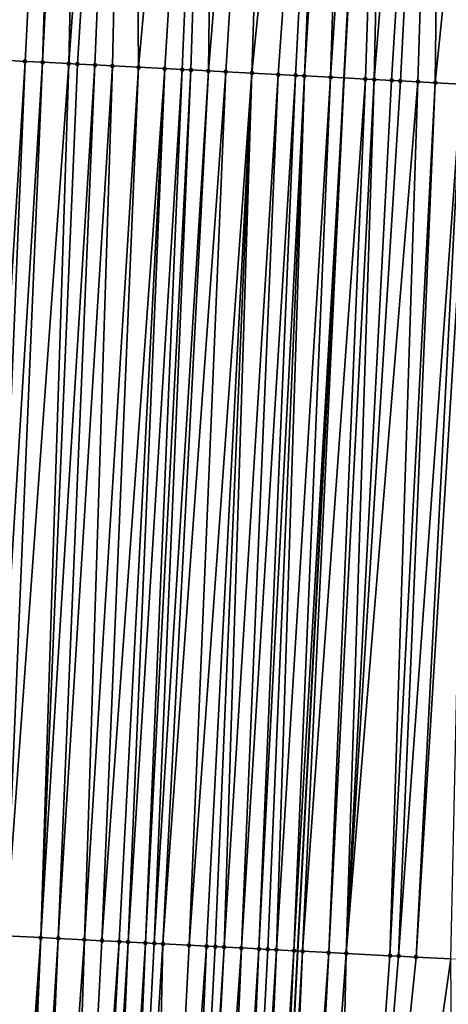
# Model space of a CAD drawing. Header units: feet. Extents: x 2004186 to 2014793, y 836912 to 864902.
# Tile 167 of 974: x 2010487 to 2010497, y 841769 to 841791. Entities that reach past the tile are written whole.
import ezdxf

# ---------------------------------------------------------------- set-up
doc = ezdxf.new("R2010")
doc.units = ezdxf.units.FT
doc.header["$LTSCALE"] = 100
doc.header["$MEASUREMENT"] = 0
for name, color, linetype, lineweight in [('GPL_Skip Line', 2, 'Continuous', 40), ('Road Shots', 4, 'Continuous', 200), ('Road X-Section', 30, 'Continuous', 13)]:
    doc.layers.add(name, color=color, linetype=linetype, lineweight=lineweight)
doc.layers.add('I-77 SB_MM21-27-Surface-TIN', color=7, linetype='Continuous')

msp = doc.modelspace()

# ---------------------------------------------------------------- linework, layer by layer
at = {"layer": 'GPL_Skip Line'}
msp.add_polyline3d([(2010488.225856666, 841629.6592622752, 358.3014174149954), (2010488.869624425, 841649.6458156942, 358.647119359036), (2010489.529024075, 841669.6309541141, 359.0334087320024), (2010490.248556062, 841689.6139061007, 359.4208635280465), (2010491.01317559, 841709.5955024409, 359.8024202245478), (2010491.777778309, 841729.5766595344, 360.1880962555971), (2010492.681233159, 841749.7915328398, 360.5681012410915), (2010493.683473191, 841769.7498817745, 360.9448374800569), (2010494.739738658, 841789.7219772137, 361.3104496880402), (2010495.786844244, 841809.6856145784, 361.6831949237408), (2010496.825334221, 841829.6553989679, 362.0291587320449), (2010497.863841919, 841849.6255241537, 362.3625863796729), (2010498.935336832, 841869.6282642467, 362.7320180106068), (2010500.074571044, 841889.6343887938, 363.0716087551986), (2010501.24791448, 841909.5974698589, 363.3568374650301)], dxfattribs=at)
at = {"layer": 'I-77 SB_MM21-27-Surface-TIN', "color": 128, "linetype": 'ByBlock', "lineweight": -2}
for points in [[(2010488.476093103, 841810.0628790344, 361.7266879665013), (2010487.27768293, 841810.1246293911, 361.739053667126), (2010486.841465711, 841790.1329410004, 361.3870023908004)], [(2010488.476093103, 841810.0628790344, 361.7266879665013), (2010486.841465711, 841790.1329410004, 361.3870023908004), (2010487.440655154, 841790.101763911, 361.3858168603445)], [(2010488.476093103, 841810.0628790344, 361.7266879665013), (2010487.440655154, 841790.101763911, 361.3858168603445), (2010487.840114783, 841790.0809791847, 361.381690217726)], [(2010488.875561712, 841810.0422675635, 361.7241567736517), (2010488.476093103, 841810.0628790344, 361.7266879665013), (2010487.840114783, 841790.0809791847, 361.381690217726)], [(2010488.875561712, 841810.0422675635, 361.7241567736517), (2010487.840114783, 841790.0809791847, 361.381690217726), (2010488.439304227, 841790.049802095, 361.384971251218)], [(2010489.87423944, 841809.990858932, 361.7110134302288), (2010488.875561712, 841810.0422675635, 361.7241567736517), (2010488.439304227, 841790.049802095, 361.384971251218)], [(2010489.87423944, 841809.990858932, 361.7110134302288), (2010488.439304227, 841790.049802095, 361.384971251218), (2010488.639034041, 841790.0394097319, 361.3835781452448)], [(2010489.87423944, 841809.990858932, 361.7110134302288), (2010488.639034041, 841790.0394097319, 361.3835781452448), (2010489.03849367, 841790.0186250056, 361.3751848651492)], [(2010489.87423944, 841809.990858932, 361.7110134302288), (2010489.03849367, 841790.0186250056, 361.3751848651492), (2010489.437953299, 841789.9978402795, 361.3636731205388)], [(2010489.87423944, 841809.990858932, 361.7110134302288), (2010489.437953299, 841789.9978402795, 361.3636731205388), (2010490.037142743, 841789.9666631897, 361.3526026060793)], [(2010491.871583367, 841809.887818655, 361.6973878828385), (2010489.87423944, 841809.990858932, 361.7110134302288), (2010490.037142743, 841789.9666631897, 361.3526026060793)], [(2010491.871583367, 841809.887818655, 361.6973878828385), (2010490.037142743, 841789.9666631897, 361.3526026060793), (2010490.636332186, 841789.9354861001, 361.3471251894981)], [(2010491.871583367, 841809.887818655, 361.6973878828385), (2010490.636332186, 841789.9354861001, 361.3471251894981), (2010491.035791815, 841789.9147013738, 361.3364767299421)], [(2010491.871583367, 841809.887818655, 361.6973878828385), (2010491.035791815, 841789.9147013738, 361.3364767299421), (2010491.235521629, 841789.9043090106, 361.3346716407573)], [(2010491.871583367, 841809.887818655, 361.6973878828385), (2010491.235521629, 841789.9043090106, 361.3346716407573), (2010491.634981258, 841789.8835242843, 361.3413263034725)], [(2010493.269719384, 841809.815598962, 361.6930446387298), (2010491.871583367, 841809.887818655, 361.6973878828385), (2010491.634981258, 841789.8835242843, 361.3413263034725)], [(2010493.269719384, 841809.815598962, 361.6930446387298), (2010491.634981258, 841789.8835242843, 361.3413263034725), (2010492.034440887, 841789.8627395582, 361.3400852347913)], [(2010493.269719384, 841809.815598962, 361.6930446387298), (2010492.034440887, 841789.8627395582, 361.3400852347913), (2010492.63363033, 841789.8315624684, 361.3342044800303)], [(2010494.667848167, 841809.7432393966, 361.6966423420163), (2010493.269719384, 841809.815598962, 361.6930446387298), (2010492.63363033, 841789.8315624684, 361.3342044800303)], [(2010494.667848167, 841809.7432393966, 361.6966423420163), (2010492.63363033, 841789.8315624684, 361.3342044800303), (2010493.232819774, 841789.8003853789, 361.3245213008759)], [(2010494.667848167, 841809.7432393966, 361.6966423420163), (2010493.232819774, 841789.8003853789, 361.3245213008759), (2010493.632279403, 841789.7796006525, 361.3263143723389)], [(2010494.667848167, 841809.7432393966, 361.6966423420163), (2010493.632279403, 841789.7796006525, 361.3263143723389), (2010493.832009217, 841789.7692082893, 361.324183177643)], [(2010495.067317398, 841809.7226399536, 361.6934282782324), (2010494.667848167, 841809.7432393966, 361.6966423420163), (2010493.832009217, 841789.7692082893, 361.324183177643)], [(2010495.067317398, 841809.7226399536, 361.6934282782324), (2010493.832009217, 841789.7692082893, 361.324183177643), (2010494.431198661, 841789.7380312, 361.3135162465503)], [(2010495.067317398, 841809.7226399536, 361.6934282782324), (2010494.431198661, 841789.7380312, 361.3135162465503), (2010495.786844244, 841809.6856145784, 361.6831949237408)], [(2010494.431198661, 841789.7380312, 361.3135162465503), (2010494.739738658, 841789.7219772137, 361.3104496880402), (2010495.786844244, 841809.6856145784, 361.6831949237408)], [(2010495.866260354, 841809.6815279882, 361.6820654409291), (2010495.786844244, 841809.6856145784, 361.6831949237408), (2010494.739738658, 841789.7219772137, 361.3104496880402)], [(2010495.866260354, 841809.6815279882, 361.6820654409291), (2010494.739738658, 841789.7219772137, 361.3104496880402), (2010495.230117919, 841789.6964617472, 361.3055758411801)], [(2010495.866260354, 841809.6815279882, 361.6820654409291), (2010495.230117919, 841789.6964617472, 361.3055758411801), (2010495.429847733, 841789.6860693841, 361.30514306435)], [(2010497.06466728, 841809.6197148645, 361.6732631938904), (2010495.866260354, 841809.6815279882, 361.6820654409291), (2010495.429847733, 841789.6860693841, 361.30514306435)], [(2010497.06466728, 841809.6197148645, 361.6732631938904), (2010495.429847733, 841789.6860693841, 361.30514306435), (2010495.829307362, 841789.6652846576, 361.3102669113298)], [(2010497.06466728, 841809.6197148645, 361.6732631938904), (2010495.829307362, 841789.6652846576, 361.3102669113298), (2010496.029037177, 841789.6548922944, 361.310279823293)], [(2010497.06466728, 841809.6197148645, 361.6732631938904), (2010496.029037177, 841789.6548922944, 361.310279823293), (2010496.428496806, 841789.6341075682, 361.3045940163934)], [(2010497.06466728, 841809.6197148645, 361.6732631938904), (2010496.428496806, 841789.6341075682, 361.3045940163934), (2010496.827956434, 841789.6133228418, 361.3019883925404)], [(2010498.862294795, 841809.5273263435, 361.6412587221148), (2010497.06466728, 841809.6197148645, 361.6732631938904), (2010496.827956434, 841789.6133228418, 361.3019883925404)], [(2010498.862294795, 841809.5273263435, 361.6412587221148), (2010496.827956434, 841789.6133228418, 361.3019883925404), (2010497.427145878, 841789.5821457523, 361.2911676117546)], [(2010487.440655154, 841790.101763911, 361.3858168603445), (2010486.841465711, 841790.1329410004, 361.3870023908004), (2010486.201688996, 841770.1391747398, 361.0542411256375)], [(2010487.440655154, 841790.101763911, 361.3858168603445), (2010486.201688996, 841770.1391747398, 361.0542411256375), (2010486.601148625, 841770.1183900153, 361.0523873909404)], [(2010487.840114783, 841790.0809791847, 361.381690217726), (2010487.440655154, 841790.101763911, 361.3858168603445), (2010486.601148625, 841770.1183900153, 361.0523873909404)], [(2010487.840114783, 841790.0809791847, 361.381690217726), (2010486.601148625, 841770.1183900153, 361.0523873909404), (2010487.000608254, 841770.0976052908, 361.0436417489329)], [(2010488.439304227, 841790.049802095, 361.384971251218), (2010487.840114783, 841790.0809791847, 361.381690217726), (2010487.000608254, 841770.0976052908, 361.0436417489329)], [(2010488.439304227, 841790.049802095, 361.384971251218), (2010487.000608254, 841770.0976052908, 361.0436417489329), (2010487.799527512, 841770.0560358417, 361.0329931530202)], [(2010488.639034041, 841790.0394097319, 361.3835781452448), (2010488.439304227, 841790.049802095, 361.384971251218), (2010487.799527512, 841770.0560358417, 361.0329931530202)], [(2010489.03849367, 841790.0186250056, 361.3751848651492), (2010488.639034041, 841790.0394097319, 361.3835781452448), (2010487.799527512, 841770.0560358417, 361.0329931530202)], [(2010489.03849367, 841790.0186250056, 361.3751848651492), (2010487.799527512, 841770.0560358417, 361.0329931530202), (2010488.198987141, 841770.0352511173, 361.0213106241)], [(2010489.437953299, 841789.9978402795, 361.3636731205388), (2010489.03849367, 841790.0186250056, 361.3751848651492), (2010488.198987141, 841770.0352511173, 361.0213106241)], [(2010489.437953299, 841789.9978402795, 361.3636731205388), (2010488.198987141, 841770.0352511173, 361.0213106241), (2010488.798176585, 841770.0040740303, 361.0009153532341)], [(2010490.037142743, 841789.9666631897, 361.3526026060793), (2010489.437953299, 841789.9978402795, 361.3636731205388), (2010488.798176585, 841770.0040740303, 361.0009153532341)], [(2010490.037142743, 841789.9666631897, 361.3526026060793), (2010488.798176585, 841770.0040740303, 361.0009153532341), (2010489.197636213, 841769.9832893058, 360.9964010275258)], [(2010490.636332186, 841789.9354861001, 361.3471251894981), (2010490.037142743, 841789.9666631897, 361.3526026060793), (2010489.197636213, 841769.9832893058, 360.9964010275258)], [(2010490.636332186, 841789.9354861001, 361.3471251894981), (2010489.197636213, 841769.9832893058, 360.9964010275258), (2010489.597095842, 841769.9625045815, 360.9993271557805)], [(2010490.636332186, 841789.9354861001, 361.3471251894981), (2010489.597095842, 841769.9625045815, 360.9993271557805), (2010489.796825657, 841769.952112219, 360.9964162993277)], [(2010491.035791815, 841789.9147013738, 361.3364767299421), (2010490.636332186, 841789.9354861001, 361.3471251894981), (2010489.796825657, 841769.952112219, 360.9964162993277)], [(2010491.035791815, 841789.9147013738, 361.3364767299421), (2010489.796825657, 841769.952112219, 360.9964162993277), (2010490.196285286, 841769.9313274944, 360.9785397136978)], [(2010491.235521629, 841789.9043090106, 361.3346716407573), (2010491.035791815, 841789.9147013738, 361.3364767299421), (2010490.196285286, 841769.9313274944, 360.9785397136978)], [(2010491.235521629, 841789.9043090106, 361.3346716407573), (2010490.196285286, 841769.9313274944, 360.9785397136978), (2010490.396015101, 841769.9209351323, 360.9741475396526)], [(2010491.634981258, 841789.8835242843, 361.3413263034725), (2010491.235521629, 841789.9043090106, 361.3346716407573), (2010490.396015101, 841769.9209351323, 360.9741475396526)], [(2010491.634981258, 841789.8835242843, 361.3413263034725), (2010490.396015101, 841769.9209351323, 360.9741475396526), (2010490.595744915, 841769.9105427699, 360.9732815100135)], [(2010492.034440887, 841789.8627395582, 361.3400852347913), (2010491.634981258, 841789.8835242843, 361.3413263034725), (2010490.595744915, 841769.9105427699, 360.9732815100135)], [(2010492.034440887, 841789.8627395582, 361.3400852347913), (2010490.595744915, 841769.9105427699, 360.9732815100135), (2010491.194934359, 841769.8793656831, 360.9799956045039)], [(2010492.63363033, 841789.8315624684, 361.3342044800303), (2010492.034440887, 841789.8627395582, 361.3400852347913), (2010491.194934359, 841769.8793656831, 360.9799956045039)], [(2010492.63363033, 841789.8315624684, 361.3342044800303), (2010491.194934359, 841769.8793656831, 360.9799956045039), (2010491.594393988, 841769.8585809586, 360.9789214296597)], [(2010492.63363033, 841789.8315624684, 361.3342044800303), (2010491.594393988, 841769.8585809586, 360.9789214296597), (2010491.794123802, 841769.8481885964, 360.974094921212)], [(2010492.63363033, 841789.8315624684, 361.3342044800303), (2010491.794123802, 841769.8481885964, 360.974094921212), (2010491.993853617, 841769.8377962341, 360.9717595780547)], [(2010493.232819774, 841789.8003853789, 361.3245213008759), (2010492.63363033, 841789.8315624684, 361.3342044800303), (2010491.993853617, 841769.8377962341, 360.9717595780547)], [(2010493.232819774, 841789.8003853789, 361.3245213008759), (2010491.993853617, 841769.8377962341, 360.9717595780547), (2010492.393313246, 841769.8170115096, 360.9749231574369)], [(2010493.632279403, 841789.7796006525, 361.3263143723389), (2010493.232819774, 841789.8003853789, 361.3245213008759), (2010492.393313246, 841769.8170115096, 360.9749231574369)], [(2010493.632279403, 841789.7796006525, 361.3263143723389), (2010492.393313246, 841769.8170115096, 360.9749231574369), (2010492.792772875, 841769.7962267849, 360.9727266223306)], [(2010493.832009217, 841789.7692082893, 361.324183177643), (2010493.632279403, 841789.7796006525, 361.3263143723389), (2010492.792772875, 841769.7962267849, 360.9727266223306)], [(2010493.832009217, 841789.7692082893, 361.324183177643), (2010492.792772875, 841769.7962267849, 360.9727266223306), (2010492.992502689, 841769.7858344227, 360.9687583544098)], [(2010493.832009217, 841789.7692082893, 361.324183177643), (2010492.992502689, 841769.7858344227, 360.9687583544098), (2010493.192232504, 841769.7754420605, 360.962644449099)], [(2010494.431198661, 841789.7380312, 361.3135162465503), (2010493.832009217, 841789.7692082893, 361.324183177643), (2010493.192232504, 841769.7754420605, 360.962644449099)], [(2010494.431198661, 841789.7380312, 361.3135162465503), (2010493.192232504, 841769.7754420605, 360.962644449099), (2010493.591692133, 841769.754657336, 360.9463772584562)], [(2010494.431198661, 841789.7380312, 361.3135162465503), (2010493.591692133, 841769.754657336, 360.9463772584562), (2010494.739738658, 841789.7219772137, 361.3104496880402)], [(2010493.591692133, 841769.754657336, 360.9463772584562), (2010493.683473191, 841769.7498817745, 360.9448374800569), (2010494.739738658, 841789.7219772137, 361.3104496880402)], [(2010493.791421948, 841769.7442649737, 360.9430264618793), (2010494.739738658, 841789.7219772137, 361.3104496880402), (2010493.683473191, 841769.7498817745, 360.9448374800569)], [(2010495.230117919, 841789.6964617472, 361.3055758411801), (2010494.739738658, 841789.7219772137, 361.3104496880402), (2010493.791421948, 841769.7442649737, 360.9430264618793)], [(2010495.230117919, 841789.6964617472, 361.3055758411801), (2010493.791421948, 841769.7442649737, 360.9430264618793), (2010494.390611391, 841769.7130878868, 360.9448682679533)], [(2010495.429847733, 841789.6860693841, 361.30514306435), (2010495.230117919, 841789.6964617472, 361.3055758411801), (2010494.390611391, 841769.7130878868, 360.9448682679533)], [(2010495.429847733, 841789.6860693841, 361.30514306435), (2010494.390611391, 841769.7130878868, 360.9448682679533), (2010494.79007102, 841769.6923031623, 360.938060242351)], [(2010495.829307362, 841789.6652846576, 361.3102669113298), (2010495.429847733, 841789.6860693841, 361.30514306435), (2010494.79007102, 841769.6923031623, 360.938060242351)], [(2010496.029037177, 841789.6548922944, 361.310279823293), (2010495.829307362, 841789.6652846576, 361.3102669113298), (2010494.79007102, 841769.6923031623, 360.938060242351)], [(2010496.428496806, 841789.6341075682, 361.3045940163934), (2010496.029037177, 841789.6548922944, 361.310279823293), (2010494.79007102, 841769.6923031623, 360.938060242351)], [(2010496.428496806, 841789.6341075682, 361.3045940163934), (2010494.79007102, 841769.6923031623, 360.938060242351), (2010495.788720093, 841769.6403413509, 360.9126946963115)], [(2010496.827956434, 841789.6133228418, 361.3019883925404), (2010496.428496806, 841789.6341075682, 361.3045940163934), (2010495.788720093, 841769.6403413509, 360.9126946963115)], [(2010496.827956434, 841789.6133228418, 361.3019883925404), (2010495.788720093, 841769.6403413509, 360.9126946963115), (2010495.988449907, 841769.6299489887, 360.9098908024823)], [(2010497.427145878, 841789.5821457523, 361.2911676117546), (2010496.827956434, 841789.6133228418, 361.3019883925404), (2010495.988449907, 841769.6299489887, 360.9098908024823)], [(2010497.427145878, 841789.5821457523, 361.2911676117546), (2010495.988449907, 841769.6299489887, 360.9098908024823), (2010496.387909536, 841769.6091642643, 360.9109119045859)], [(2010497.626875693, 841789.5717533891, 361.2898800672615), (2010497.427145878, 841789.5821457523, 361.2911676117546), (2010496.387909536, 841769.6091642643, 360.9109119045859)], [(2010497.626875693, 841789.5717533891, 361.2898800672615), (2010496.387909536, 841769.6091642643, 360.9109119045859), (2010497.186828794, 841769.5675948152, 360.8934527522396)], [(2010486.35936283, 841750.1280207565, 360.6790355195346), (2010487.799527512, 841770.0560358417, 361.0329931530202), (2010487.000608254, 841770.0976052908, 361.0436417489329)], [(2010486.559082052, 841750.1174262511, 360.6737459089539), (2010487.799527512, 841770.0560358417, 361.0329931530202), (2010486.35936283, 841750.1280207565, 360.6790355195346)], [(2010486.758798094, 841750.106772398, 360.6714279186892), (2010487.799527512, 841770.0560358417, 361.0329931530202), (2010486.559082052, 841750.1174262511, 360.6737459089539)], [(2010486.958517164, 841750.0961750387, 360.6662812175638), (2010487.799527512, 841770.0560358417, 361.0329931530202), (2010486.758798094, 841750.106772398, 360.6714279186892)], [(2010486.958517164, 841750.0961750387, 360.6662812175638), (2010488.198987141, 841770.0352511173, 361.0213106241), (2010487.799527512, 841770.0560358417, 361.0329931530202)], [(2010487.357949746, 841750.074876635, 360.6611794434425), (2010488.198987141, 841770.0352511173, 361.0213106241), (2010486.958517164, 841750.0961750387, 360.6662812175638)], [(2010487.357949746, 841750.074876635, 360.6611794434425), (2010488.798176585, 841770.0040740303, 361.0009153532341), (2010488.198987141, 841770.0352511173, 361.0213106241)], [(2010488.156818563, 841750.0323479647, 360.6475641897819), (2010488.798176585, 841770.0040740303, 361.0009153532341), (2010487.357949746, 841750.074876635, 360.6611794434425)], [(2010488.156818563, 841750.0323479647, 360.6475641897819), (2010489.197636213, 841769.9832893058, 360.9964010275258), (2010488.798176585, 841770.0040740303, 361.0009153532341)], [(2010488.156818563, 841750.0323479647, 360.6475641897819), (2010489.597095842, 841769.9625045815, 360.9993271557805), (2010489.197636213, 841769.9832893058, 360.9964010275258)], [(2010488.556254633, 841750.0111146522, 360.6392032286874), (2010489.597095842, 841769.9625045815, 360.9993271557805), (2010488.156818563, 841750.0323479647, 360.6475641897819)], [(2010488.556254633, 841750.0111146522, 360.6392032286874), (2010489.796825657, 841769.952112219, 360.9964162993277), (2010489.597095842, 841769.9625045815, 360.9993271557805)], [(2010488.955688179, 841749.9898342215, 360.6332015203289), (2010489.796825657, 841769.952112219, 360.9964162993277), (2010488.556254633, 841750.0111146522, 360.6392032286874)], [(2010488.955688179, 841749.9898342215, 360.6332015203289), (2010490.196285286, 841769.9313274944, 360.9785397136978), (2010489.796825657, 841769.952112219, 360.9964162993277)], [(2010489.355123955, 841749.9685954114, 360.6251158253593), (2010490.196285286, 841769.9313274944, 360.9785397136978), (2010488.955688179, 841749.9898342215, 360.6332015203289)], [(2010489.355123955, 841749.9685954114, 360.6251158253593), (2010490.396015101, 841769.9209351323, 360.9741475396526), (2010490.196285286, 841769.9313274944, 360.9785397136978)], [(2010489.355123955, 841749.9685954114, 360.6251158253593), (2010490.595744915, 841769.9105427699, 360.9732815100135), (2010490.396015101, 841769.9209351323, 360.9741475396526)], [(2010490.153986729, 841749.9259539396, 360.6171486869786), (2010490.595744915, 841769.9105427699, 360.9732815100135), (2010489.355123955, 841749.9685954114, 360.6251158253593)], [(2010490.153986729, 841749.9259539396, 360.6171486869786), (2010491.194934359, 841769.8793656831, 360.9799956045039), (2010490.595744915, 841769.9105427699, 360.9732815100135)], [(2010490.153986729, 841749.9259539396, 360.6171486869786), (2010491.594393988, 841769.8585809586, 360.9789214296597), (2010491.194934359, 841769.8793656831, 360.9799956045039)], [(2010490.753129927, 841749.8939003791, 360.6148013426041), (2010491.594393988, 841769.8585809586, 360.9789214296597), (2010490.153986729, 841749.9259539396, 360.6171486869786)], [(2010490.753129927, 841749.8939003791, 360.6148013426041), (2010491.794123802, 841769.8481885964, 360.974094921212), (2010491.594393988, 841769.8585809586, 360.9789214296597)], [(2010490.753129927, 841749.8939003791, 360.6148013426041), (2010491.993853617, 841769.8377962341, 360.9717595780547), (2010491.794123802, 841769.8481885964, 360.974094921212)], [(2010490.952845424, 841749.8832363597, 360.6129923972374), (2010491.993853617, 841769.8377962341, 360.9717595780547), (2010490.753129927, 841749.8939003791, 360.6148013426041)], [(2010490.952845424, 841749.8832363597, 360.6129923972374), (2010492.393313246, 841769.8170115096, 360.9749231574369), (2010491.993853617, 841769.8377962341, 360.9717595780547)], [(2010491.552002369, 841749.8514393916, 360.5977971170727), (2010492.393313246, 841769.8170115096, 360.9749231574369), (2010490.952845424, 841749.8832363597, 360.6129923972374)], [(2010491.552002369, 841749.8514393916, 360.5977971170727), (2010492.792772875, 841769.7962267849, 360.9727266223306), (2010492.393313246, 841769.8170115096, 360.9749231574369)], [(2010491.951437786, 841749.8301938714, 360.5900474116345), (2010492.792772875, 841769.7962267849, 360.9727266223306), (2010491.552002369, 841749.8514393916, 360.5977971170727)], [(2010491.951437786, 841749.8301938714, 360.5900474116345), (2010492.992502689, 841769.7858344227, 360.9687583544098), (2010492.792772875, 841769.7962267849, 360.9727266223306)], [(2010491.951437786, 841749.8301938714, 360.5900474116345), (2010493.192232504, 841769.7754420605, 360.962644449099), (2010492.992502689, 841769.7858344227, 360.9687583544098)], [(2010492.350881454, 841749.809102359, 360.5745863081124), (2010493.192232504, 841769.7754420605, 360.962644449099), (2010491.951437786, 841749.8301938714, 360.5900474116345)], [(2010492.350881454, 841749.809102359, 360.5745863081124), (2010493.591692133, 841769.754657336, 360.9463772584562), (2010493.192232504, 841769.7754420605, 360.962644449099)], [(2010492.350881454, 841749.809102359, 360.5745863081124), (2010492.681233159, 841749.7915328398, 360.5681012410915), (2010493.591692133, 841769.754657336, 360.9463772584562)], [(2010493.591692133, 841769.754657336, 360.9463772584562), (2010492.681233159, 841749.7915328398, 360.5681012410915), (2010493.683473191, 841769.7498817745, 360.9448374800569)], [(2010493.791421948, 841769.7442649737, 360.9430264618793), (2010493.683473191, 841769.7498817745, 360.9448374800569), (2010492.681233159, 841749.7915328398, 360.5681012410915)], [(2010492.750316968, 841749.7878586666, 360.5667450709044), (2010493.791421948, 841769.7442649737, 360.9430264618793), (2010492.681233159, 841749.7915328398, 360.5681012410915)], [(2010492.950036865, 841749.777276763, 360.5608244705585), (2010493.791421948, 841769.7442649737, 360.9430264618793), (2010492.750316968, 841749.7878586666, 360.5667450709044)], [(2010492.950036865, 841749.777276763, 360.5608244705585), (2010494.390611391, 841769.7130878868, 360.9448682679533), (2010493.791421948, 841769.7442649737, 360.9430264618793)], [(2010493.149752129, 841749.7666083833, 360.5592338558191), (2010494.390611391, 841769.7130878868, 360.9448682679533), (2010492.950036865, 841749.777276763, 360.5608244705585)], [(2010493.349464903, 841749.7558935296, 360.5599702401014), (2010494.390611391, 841769.7130878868, 360.9448682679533), (2010493.149752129, 841749.7666083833, 360.5592338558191)], [(2010493.349464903, 841749.7558935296, 360.5599702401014), (2010494.79007102, 841769.6923031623, 360.938060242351), (2010494.390611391, 841769.7130878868, 360.9448682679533)], [(2010494.348043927, 841749.7026021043, 360.5494898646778), (2010494.79007102, 841769.6923031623, 360.938060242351), (2010493.349464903, 841749.7558935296, 360.5599702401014)], [(2010494.348043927, 841749.7026021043, 360.5494898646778), (2010495.788720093, 841769.6403413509, 360.9126946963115), (2010494.79007102, 841769.6923031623, 360.938060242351)], [(2010494.348043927, 841749.7026021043, 360.5494898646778), (2010495.988449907, 841769.6299489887, 360.9098908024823), (2010495.788720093, 841769.6403413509, 360.9126946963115)], [(2010494.348043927, 841749.7026021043, 360.5494898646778), (2010496.387909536, 841769.6091642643, 360.9109119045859), (2010495.988449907, 841769.6299489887, 360.9098908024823)], [(2010494.348043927, 841749.7026021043, 360.5494898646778), (2010497.186828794, 841769.5675948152, 360.8934527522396), (2010496.387909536, 841769.6091642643, 360.9109119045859)], [(2010497.343809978, 841749.5432686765, 360.490967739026), (2010497.186828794, 841769.5675948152, 360.8934527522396), (2010494.348043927, 841749.7026021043, 360.5494898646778)]]:
    msp.add_3dface(points, dxfattribs=at)
at = {"layer": 'Road Shots', "lineweight": 100}
for p in [(2010487.440655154, 841790.101763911, 361.3858168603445), (2010487.840114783, 841790.0809791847, 361.381690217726), (2010488.439304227, 841790.049802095, 361.384971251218), (2010488.639034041, 841790.0394097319, 361.3835781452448), (2010489.03849367, 841790.0186250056, 361.3751848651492), (2010489.437953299, 841789.9978402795, 361.3636731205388), (2010490.037142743, 841789.9666631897, 361.3526026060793), (2010490.636332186, 841789.9354861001, 361.3471251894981), (2010491.035791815, 841789.9147013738, 361.3364767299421), (2010491.235521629, 841789.9043090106, 361.3346716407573), (2010491.634981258, 841789.8835242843, 361.3413263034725), (2010492.034440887, 841789.8627395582, 361.3400852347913), (2010492.63363033, 841789.8315624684, 361.3342044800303), (2010493.232819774, 841789.8003853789, 361.3245213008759), (2010493.632279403, 841789.7796006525, 361.3263143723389), (2010493.832009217, 841789.7692082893, 361.324183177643), (2010494.431198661, 841789.7380312, 361.3135162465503), (2010495.230117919, 841789.6964617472, 361.3055758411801), (2010495.429847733, 841789.6860693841, 361.30514306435), (2010495.829307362, 841789.6652846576, 361.3102669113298), (2010496.029037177, 841789.6548922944, 361.310279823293), (2010496.428496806, 841789.6341075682, 361.3045940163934), (2010496.827956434, 841789.6133228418, 361.3019883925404), (2010487.799527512, 841770.0560358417, 361.0329931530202), (2010488.198987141, 841770.0352511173, 361.0213106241), (2010488.798176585, 841770.0040740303, 361.0009153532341), (2010489.197636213, 841769.9832893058, 360.9964010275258), (2010489.597095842, 841769.9625045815, 360.9993271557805), (2010489.796825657, 841769.952112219, 360.9964162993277), (2010490.196285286, 841769.9313274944, 360.9785397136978), (2010490.396015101, 841769.9209351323, 360.9741475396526), (2010490.595744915, 841769.9105427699, 360.9732815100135), (2010491.194934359, 841769.8793656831, 360.9799956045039), (2010491.594393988, 841769.8585809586, 360.9789214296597), (2010491.794123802, 841769.8481885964, 360.974094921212), (2010491.993853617, 841769.8377962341, 360.9717595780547), (2010492.393313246, 841769.8170115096, 360.9749231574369), (2010492.792772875, 841769.7962267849, 360.9727266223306), (2010492.992502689, 841769.7858344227, 360.9687583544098), (2010493.192232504, 841769.7754420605, 360.962644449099), (2010493.591692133, 841769.754657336, 360.9463772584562), (2010493.791421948, 841769.7442649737, 360.9430264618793), (2010494.390611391, 841769.7130878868, 360.9448682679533), (2010494.79007102, 841769.6923031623, 360.938060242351), (2010495.788720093, 841769.6403413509, 360.9126946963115), (2010495.988449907, 841769.6299489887, 360.9098908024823), (2010496.387909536, 841769.6091642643, 360.9109119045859)]:
    msp.add_point(p, dxfattribs=at)
at = {"layer": 'Road X-Section', "extrusion": (-0.05196181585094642, -0.9986490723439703, 8.825793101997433e-10), "elevation": -945121.4823965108, "flags": 128}
msp.add_lwpolyline([(1964020.075316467, 361.5695278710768), (1964020.475316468, 361.562158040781), (1964020.875316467, 361.5470345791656), (1964021.075316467, 361.5391710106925), (1964021.275316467, 361.5339374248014), (1964021.475316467, 361.531515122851), (1964022.275316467, 361.5361310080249), (1964022.475316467, 361.5337070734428), (1964023.075316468, 361.5163301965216), (1964023.475316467, 361.5052472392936), (1964023.875316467, 361.5007366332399), (1964024.275316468, 361.5007966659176), (1964024.475316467, 361.4963042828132), (1964024.875316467, 361.4799093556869), (1964025.275316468, 361.4602619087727), (1964025.675316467, 361.4451669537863), (1964026.075316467, 361.4342347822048), (1964026.275316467, 361.4313618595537), (1964026.675316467, 361.4339737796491), (1964027.075316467, 361.4414918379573), (1964027.275316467, 361.4432532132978), (1964027.475316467, 361.4414879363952), (1964027.675316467, 361.4344837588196), (1964028.075316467, 361.4121432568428), (1964028.275316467, 361.4038539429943), (1964028.475316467, 361.3984625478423), (1964028.675316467, 361.3957006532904), (1964029.075316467, 361.3963044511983), (1964029.275316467, 361.3975419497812), (1964029.675316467, 361.3916129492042), (1964029.875316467, 361.3878365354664), (1964030.475316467, 361.3866510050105), (1964030.875316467, 361.382524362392), (1964031.475316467, 361.385805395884), (1964031.675316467, 361.3844122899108), (1964032.075316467, 361.3760190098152), (1964032.475316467, 361.3645072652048), (1964033.075316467, 361.3534367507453), (1964033.675316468, 361.347959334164), (1964034.075316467, 361.3373108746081), (1964034.275316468, 361.3355057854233), (1964034.675316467, 361.3421604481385), (1964035.075316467, 361.3409193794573), (1964035.675316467, 361.3350386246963), (1964036.275316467, 361.3253554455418), (1964036.675316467, 361.3271485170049), (1964036.875316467, 361.325017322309), (1964037.475316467, 361.3143503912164), (1964038.275316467, 361.3064099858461), (1964038.475316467, 361.305977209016), (1964038.875316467, 361.3111010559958), (1964039.075316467, 361.311113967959), (1964039.475316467, 361.3054281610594), (1964039.875316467, 361.3028225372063), (1964040.475316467, 361.2920017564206), (1964040.675316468, 361.2907142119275), (1964041.075316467, 361.2919742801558), (1964041.275316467, 361.2903284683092), (1964041.675316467, 361.2807049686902), (1964042.675316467, 361.2477850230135), (1964043.075316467, 361.2428073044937), (1964043.675316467, 361.2407669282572), (1964043.875316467, 361.2373113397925), (1964044.075316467, 361.2359409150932), (1964044.475316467, 361.2372513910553), (1964044.675316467, 361.2341930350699), (1964045.275316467, 361.2165969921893), (1964046.075316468, 361.1996779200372), (1964046.275316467, 361.1978744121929), (1964046.475316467, 361.1929423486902), (1964046.875316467, 361.1760752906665), (1964047.075316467, 361.1706842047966), (1964047.275316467, 361.1676548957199), (1964047.675316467, 361.1658611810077), (1964047.875316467, 361.1625717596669), (1964048.275316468, 361.1526236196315), (1964048.675316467, 361.1477007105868), (1964049.075316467, 361.1479586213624), (1964049.475316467, 361.1494165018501), (1964049.675316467, 361.1472418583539), (1964050.875316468, 361.11770294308), (1964051.275316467, 361.1043425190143), (1964051.475316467, 361.1017487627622), (1964051.875316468, 361.1015014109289), (1964052.075316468, 361.0969145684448), (1964052.475316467, 361.0843474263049), (1964052.875316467, 361.0793931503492), (1964053.075316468, 361.0797969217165), (1964053.675316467, 361.0710668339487), (1964054.275316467, 361.0682387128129), (1964054.875316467, 361.0589207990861), (1964055.475316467, 361.0568018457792), (1964056.275316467, 361.0356688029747), (1964056.475316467, 361.0328467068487), (1964056.875316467, 361.0310535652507), (1964057.275316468, 361.0238505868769), (1964057.675316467, 361.0144393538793), (1964058.075316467, 361.0126873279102), (1964058.275316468, 361.0097016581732), (1964058.675316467, 360.9980026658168), (1964059.075316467, 360.9888742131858), (1964059.275316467, 360.9804563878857), (1964059.675316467, 360.9716608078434), (1964059.875316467, 360.9694086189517), (1964060.075316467, 360.9697116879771), (1964060.275316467, 360.9727351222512), (1964060.475316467, 360.9733075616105), (1964060.675316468, 360.9714639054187), (1964061.075316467, 360.9610047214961), (1964061.875316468, 360.9346326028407), (1964062.875316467, 360.8930741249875), (1964063.075316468, 360.8833888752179), (1964063.275316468, 360.8781329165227), (1964063.875316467, 360.8772917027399), (1964064.075316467, 360.8725929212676), (1964064.275316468, 360.8648522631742), (1964065.075316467, 360.8153222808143), (1964065.475316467, 360.7975638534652), (1964065.875316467, 360.7735482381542), (1964066.475316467, 360.7542028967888), (1964067.075316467, 360.7271316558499)], dxfattribs=at)
at = {"layer": 'Road X-Section', "extrusion": (0.05196181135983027, 0.9986490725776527, 7.77659903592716e-10), "elevation": 945101.4735644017, "flags": 128}
msp.add_lwpolyline([(-1964020.879566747, 361.1702412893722), (-1964021.079566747, 361.1691254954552), (-1964021.479566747, 361.1718871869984), (-1964021.879566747, 361.1699526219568), (-1964022.479566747, 361.1742429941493), (-1964023.079566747, 361.1653597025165), (-1964023.479566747, 361.1539839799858), (-1964023.679566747, 361.1517700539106), (-1964024.079566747, 361.1545915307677), (-1964024.279566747, 361.1541767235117), (-1964024.679566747, 361.1480242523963), (-1964024.879566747, 361.1408021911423), (-1964025.279566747, 361.121799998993), (-1964025.479566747, 361.1153393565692), (-1964025.679566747, 361.1140467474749), (-1964025.879566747, 361.1158432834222), (-1964026.079566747, 361.1136367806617), (-1964026.479566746, 361.1010170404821), (-1964026.679566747, 361.0984768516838), (-1964026.879566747, 361.0991143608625), (-1964027.079566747, 361.1021764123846), (-1964027.279566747, 361.1022920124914), (-1964027.479566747, 361.0994060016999), (-1964028.079566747, 361.0822276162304), (-1964028.279566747, 361.0790123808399), (-1964028.679566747, 361.0750355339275), (-1964029.079566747, 361.0606296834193), (-1964029.279566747, 361.0578129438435), (-1964029.679566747, 361.0634154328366), (-1964029.879566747, 361.0640520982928), (-1964030.079566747, 361.0603667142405), (-1964030.279566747, 361.0535061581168), (-1964030.679566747, 361.0516524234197), (-1964031.079566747, 361.0429067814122), (-1964031.879566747, 361.0322581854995), (-1964032.279566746, 361.0205756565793), (-1964032.879566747, 361.0001803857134), (-1964033.279566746, 360.9956660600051), (-1964033.679566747, 360.9985921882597), (-1964033.879566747, 360.9956813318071), (-1964034.279566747, 360.9778047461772), (-1964034.479566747, 360.973412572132), (-1964034.679566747, 360.9725465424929), (-1964035.279566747, 360.9792606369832), (-1964035.679566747, 360.9781864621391), (-1964035.879566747, 360.9733599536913), (-1964036.079566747, 360.971024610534), (-1964036.479566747, 360.9741881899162), (-1964036.879566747, 360.9719916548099), (-1964037.079566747, 360.9680233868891), (-1964037.279566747, 360.9619094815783), (-1964037.679566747, 360.9456422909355), (-1964037.879566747, 360.9422914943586), (-1964038.479566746, 360.9441333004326), (-1964038.879566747, 360.9373252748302), (-1964039.879566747, 360.9119597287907), (-1964040.079566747, 360.9091558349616), (-1964040.479566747, 360.9101769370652), (-1964041.279566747, 360.8927177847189), (-1964042.079566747, 360.8842114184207), (-1964042.679566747, 360.8760176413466), (-1964043.079566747, 360.8682453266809), (-1964043.679566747, 360.8590290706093), (-1964044.079566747, 360.8493188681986), (-1964044.679566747, 360.8391640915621), (-1964045.079566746, 360.8244043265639), (-1964045.679566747, 360.8216612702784), (-1964045.879566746, 360.8180358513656), (-1964046.279566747, 360.8040057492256), (-1964046.879566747, 360.7972177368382), (-1964047.279566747, 360.795921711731), (-1964047.679566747, 360.7853274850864), (-1964048.079566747, 360.7859585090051), (-1964048.679566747, 360.7812512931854), (-1964049.079566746, 360.7702265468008), (-1964049.479566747, 360.7672837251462), (-1964049.679566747, 360.7678757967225), (-1964049.879566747, 360.766204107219), (-1964050.079566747, 360.7603036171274), (-1964050.479566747, 360.7434932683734), (-1964050.879566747, 360.7364583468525), (-1964051.279566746, 360.7255662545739), (-1964051.679566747, 360.7187231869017), (-1964052.679566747, 360.6934671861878), (-1964053.079566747, 360.6885869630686), (-1964053.279566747, 360.6888323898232), (-1964053.879566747, 360.680461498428), (-1964054.279566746, 360.675819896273), (-1964054.479566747, 360.6759051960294), (-1964055.479566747, 360.6607256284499), (-1964055.679566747, 360.6561071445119), (-1964056.079566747, 360.6512765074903), (-1964056.279566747, 360.6430975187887), (-1964056.479566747, 360.6387843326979), (-1964056.679566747, 360.6394690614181), (-1964057.479566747, 360.6258298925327), (-1964057.679566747, 360.6208517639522), (-1964058.079566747, 360.6162899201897), (-1964059.479566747, 360.5869715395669), (-1964060.079566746, 360.575135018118), (-1964060.279566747, 360.5700418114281), (-1964060.679566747, 360.5646945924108), (-1964061.079566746, 360.549932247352), (-1964061.479566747, 360.5382089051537), (-1964061.679566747, 360.5352519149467), (-1964062.079566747, 360.5353792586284), (-1964062.279566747, 360.5330507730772), (-1964062.479566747, 360.5248036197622), (-1964062.679566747, 360.5117354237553), (-1964062.879566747, 360.5021454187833), (-1964063.279566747, 360.4910256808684), (-1964063.679566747, 360.4748947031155), (-1964064.079566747, 360.4682570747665), (-1964064.279566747, 360.458621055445), (-1964064.879566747, 360.4262174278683), (-1964065.679566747, 360.3905935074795), (-1964066.079566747, 360.377539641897), (-1964066.479566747, 360.3590857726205), (-1964066.879566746, 360.343025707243)], dxfattribs=at)

doc.saveas('drawing.dxf')
